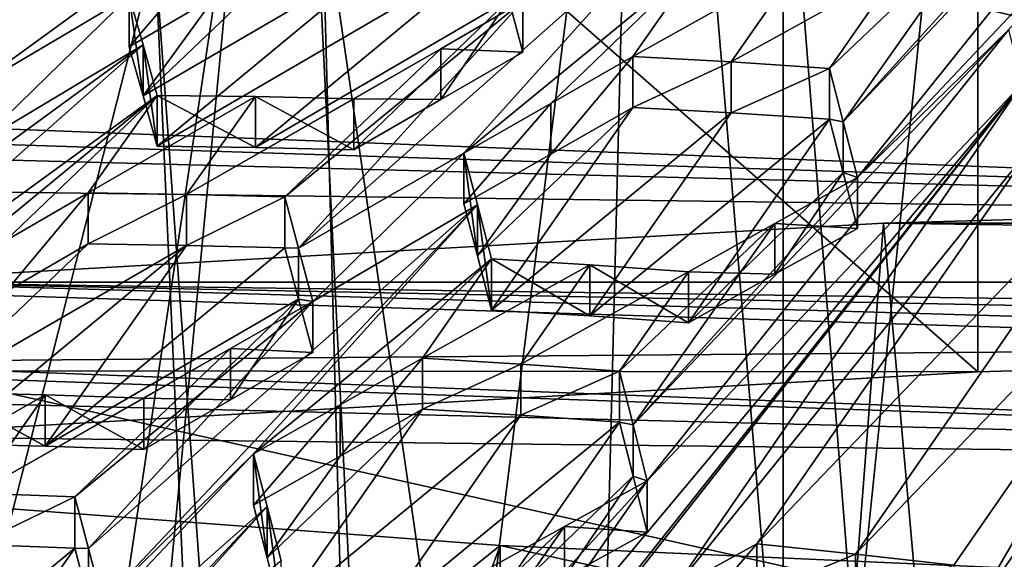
# Model space of a CAD drawing. Header units: metres. Extents: x -24 to 24, y -69 to 184.
# Tile 414 of 656: x -2.984 to -1.783, y 127.375 to 128.034. Entities that reach past the tile are written whole.
import ezdxf

# ---------------------------------------------------------------- set-up
doc = ezdxf.new("R2010")
doc.units = ezdxf.units.M
for name, color, linetype in [('1147', 7, 'CONTINUOUS'), ('1178', 7, 'CONTINUOUS'), ('1215', 7, 'CONTINUOUS'), ('1266', 7, 'CONTINUOUS'), ('1370', 7, 'CONTINUOUS'), ('1380', 7, 'CONTINUOUS'), ('1558', 7, 'CONTINUOUS'), ('1691', 7, 'CONTINUOUS'), ('1866', 7, 'CONTINUOUS'), ('1905', 7, 'CONTINUOUS'), ('1988', 7, 'CONTINUOUS'), ('1996', 7, 'CONTINUOUS'), ('2092', 7, 'CONTINUOUS'), ('2096', 7, 'CONTINUOUS'), ('2115', 7, 'CONTINUOUS'), ('2125', 7, 'CONTINUOUS'), ('2499', 7, 'CONTINUOUS'), ('2555', 7, 'CONTINUOUS'), ('2614', 7, 'CONTINUOUS'), ('2719', 7, 'CONTINUOUS'), ('2752', 7, 'CONTINUOUS'), ('2834', 7, 'CONTINUOUS'), ('2901', 7, 'CONTINUOUS'), ('2912', 7, 'CONTINUOUS'), ('3159', 7, 'CONTINUOUS'), ('3286', 7, 'CONTINUOUS'), ('3485', 7, 'CONTINUOUS'), ('3491', 7, 'CONTINUOUS'), ('367', 7, 'CONTINUOUS'), ('3673', 7, 'CONTINUOUS'), ('3684', 7, 'CONTINUOUS'), ('369', 7, 'CONTINUOUS'), ('3726', 7, 'CONTINUOUS'), ('373', 7, 'CONTINUOUS'), ('3745', 7, 'CONTINUOUS'), ('3804', 7, 'CONTINUOUS'), ('383', 7, 'CONTINUOUS'), ('3943', 7, 'CONTINUOUS'), ('417', 2, 'CONTINUOUS'), ('420', 2, 'CONTINUOUS'), ('424', 3, 'CONTINUOUS'), ('434', 7, 'CONTINUOUS'), ('475', 7, 'CONTINUOUS'), ('554', 2, 'CONTINUOUS'), ('563', 2, 'CONTINUOUS'), ('833', 7, 'CONTINUOUS')]:
    doc.layers.add(name, color=color, linetype=linetype)

msp = doc.modelspace()

# ---------------------------------------------------------------- linework, layer by layer
at = {"layer": '1147'}
for points in [[(-2.425999, 127.807562, 217.873364), (-2.442686, 127.87093, 217.987607), (-2.425999, 127.745354, 217.890033)], [(-2.425999, 127.745354, 217.890033), (-2.442686, 127.87093, 217.987607), (-2.442686, 127.808796, 218.004256)], [(-2.408775, 127.679381, 217.772261), (-2.425999, 127.807562, 217.873364), (-2.425999, 127.745354, 217.890033)], [(-2.408775, 127.741666, 217.755572), (-2.425999, 127.807562, 217.873364), (-2.408775, 127.679381, 217.772261)]]:
    msp.add_3dface(points, dxfattribs=at)
at = {"layer": '1178'}
for points in [[(-1.996536, 127.974261, 218.020729), (-1.979917, 127.909141, 217.907486), (-1.996536, 127.912338, 218.037321)], [(-1.996536, 127.912338, 218.037321), (-1.979917, 127.909141, 217.907486), (-1.979917, 127.847141, 217.924099)], [(-1.979917, 127.909141, 217.907486), (-1.962625, 127.840965, 217.789774), (-1.979917, 127.847141, 217.924099)], [(-1.979917, 127.847141, 217.924099), (-1.962625, 127.840965, 217.789774), (-1.962625, 127.778882, 217.806409)]]:
    msp.add_3dface(points, dxfattribs=at)
at = {"layer": '1215'}
for points in [[(-2.5935, 127.563774, 217.51295), (-2.492965, 127.620792, 217.577537), (-2.593488, 127.501244, 217.529714)], [(-2.593488, 127.501244, 217.529714), (-2.492965, 127.620792, 217.577537), (-2.492965, 127.558343, 217.59427)], [(-2.699084, 127.441122, 217.461939), (-2.5935, 127.563774, 217.51295), (-2.593488, 127.501244, 217.529714)], [(-2.699084, 127.503753, 217.445157), (-2.5935, 127.563774, 217.51295), (-2.699084, 127.441122, 217.461939)]]:
    msp.add_3dface(points, dxfattribs=at)
at = {"layer": '1266'}
for points in [[(-2.408775, 127.741666, 217.755572), (-2.408775, 127.679381, 217.772261), (-2.288823, 127.672219, 217.722742)], [(-2.288823, 127.73449, 217.706057), (-2.408775, 127.741666, 217.755572), (-2.288823, 127.672219, 217.722742)], [(-2.168744, 127.663917, 217.673473), (-2.288823, 127.73449, 217.706057), (-2.288823, 127.672219, 217.722742)], [(-2.168744, 127.726177, 217.656791), (-2.288823, 127.73449, 217.706057), (-2.168744, 127.663917, 217.673473)]]:
    msp.add_3dface(points, dxfattribs=at)
at = {"layer": '1370'}
for points in [[(-2.593488, 127.501244, 217.529714), (-2.492965, 127.558343, 217.59427), (-2.682375, 127.376992, 217.347726)], [(-2.492965, 127.558343, 217.59427), (-2.665173, 127.310565, 217.23025), (-2.682375, 127.376992, 217.347726)], [(-2.665173, 127.310565, 217.23025), (-2.492965, 127.558343, 217.59427), (-2.373008, 127.550924, 217.544817)], [(-2.545208, 127.302687, 217.180917), (-2.665173, 127.310565, 217.23025), (-2.373008, 127.550924, 217.544817)], [(-2.252934, 127.542416, 217.495606), (-2.545208, 127.302687, 217.180917), (-2.373008, 127.550924, 217.544817)], [(-2.425142, 127.293808, 217.131809), (-2.545208, 127.302687, 217.180917), (-2.252934, 127.542416, 217.495606)], [(-2.236276, 127.476751, 217.38221), (-2.425142, 127.293808, 217.131809), (-2.252934, 127.542416, 217.495606)], [(-2.699084, 127.441122, 217.461939), (-2.593488, 127.501244, 217.529714), (-2.682375, 127.376992, 217.347726)], [(-2.319865, 127.352425, 217.199733), (-2.425142, 127.293808, 217.131809), (-2.236276, 127.476751, 217.38221)], [(-2.219022, 127.408383, 217.264848), (-2.319865, 127.352425, 217.199733), (-2.236276, 127.476751, 217.38221)]]:
    msp.add_3dface(points, dxfattribs=at)
at = {"layer": '1380'}
for points in [[(-3.553501, 127.478735, 211.449145), (-2.398177, 127.392229, 211.126297), (-3.553437, 126.464507, 211.720882)], [(-2.398177, 127.392229, 211.126297), (-2.398108, 126.378002, 211.398042), (-3.553437, 126.464507, 211.720882)], [(-2.398177, 127.392229, 211.126297), (-1.212673, 127.339744, 210.930424), (-2.398108, 126.378002, 211.398042)]]:
    msp.add_3dface(points, dxfattribs=at)
at = {"layer": '1558'}
for points in [[(-3.073043, 127.578792, 217.708676), (-3.073043, 127.516171, 217.725456), (-2.953082, 127.513192, 217.674812)], [(-2.953083, 127.57579, 217.658039), (-3.073043, 127.578792, 217.708676), (-2.953082, 127.513192, 217.674812)], [(-2.833012, 127.509214, 217.624388), (-2.953083, 127.57579, 217.658039), (-2.953082, 127.513192, 217.674812)], [(-2.833012, 127.571791, 217.607621), (-2.953083, 127.57579, 217.658039), (-2.833012, 127.509214, 217.624388)]]:
    msp.add_3dface(points, dxfattribs=at)
at = {"layer": '1691'}
for points in [[(-2.492965, 127.558343, 217.59427), (-2.492965, 127.620792, 217.577537), (-2.373008, 127.61336, 217.528087)], [(-2.373008, 127.550924, 217.544817), (-2.492965, 127.558343, 217.59427), (-2.373008, 127.61336, 217.528087)], [(-2.252934, 127.604841, 217.478879), (-2.373008, 127.550924, 217.544817), (-2.373008, 127.61336, 217.528087)], [(-2.252934, 127.542416, 217.495606), (-2.373008, 127.550924, 217.544817), (-2.252934, 127.604841, 217.478879)]]:
    msp.add_3dface(points, dxfattribs=at)
at = {"layer": '1866'}
for points in [[(-2.644437, 128.121609, 218.634476), (-2.52443, 128.121299, 218.583097), (-2.833785, 127.940816, 218.387296)], [(-2.644437, 128.121609, 218.634476), (-2.833785, 127.940816, 218.387296), (-2.74537, 128.062281, 218.570192)], [(-2.833785, 127.940816, 218.387296), (-2.52443, 128.121299, 218.583097), (-2.816645, 127.879227, 218.26901)], [(-2.52443, 128.121299, 218.583097), (-2.404406, 128.119766, 218.532039), (-2.816645, 127.879227, 218.26901)], [(-2.816645, 127.879227, 218.26901), (-2.404406, 128.119766, 218.532039), (-2.696672, 127.877695, 218.217973)], [(-2.696672, 127.877695, 218.217973), (-2.404406, 128.119766, 218.532039), (-2.387697, 128.058213, 218.417136)], [(-2.850557, 128.000406, 218.503212), (-2.74537, 128.062281, 218.570192), (-2.833785, 127.940816, 218.387296)], [(-2.576614, 127.875039, 218.167201), (-2.696672, 127.877695, 218.217973), (-2.387697, 128.058213, 218.417136)], [(-2.470719, 127.93631, 218.234906), (-2.576614, 127.875039, 218.167201), (-2.387697, 128.058213, 218.417136)], [(-2.370495, 127.994199, 218.299013), (-2.470719, 127.93631, 218.234906), (-2.387697, 128.058213, 218.417136)]]:
    msp.add_3dface(points, dxfattribs=at)
at = {"layer": '1905'}
for points in [[(-0.646236, 127.821363, 234.171401), (1.930974, 127.785197, 234.036427), (-1.930974, 127.785197, 234.036427)], [(-1.930974, 127.785197, 234.036427), (3.192927, 127.713301, 233.768111), (-3.192928, 127.713301, 233.76811)], [(1.930974, 127.785197, 234.036427), (3.192927, 127.713301, 233.768111), (-1.930974, 127.785197, 234.036427)], [(-4.417493, 127.606514, 233.369574), (-3.192928, 127.713301, 233.76811), (-0.607618, 127.637873, 233.486607)], [(-0.607618, 127.637873, 233.486607), (-3.192928, 127.713301, 233.76811), (0.60762, 127.637873, 233.486607)], [(-3.192928, 127.713301, 233.76811), (4.417489, 127.606514, 233.369576), (0.60762, 127.637873, 233.486607)], [(3.192927, 127.713301, 233.768111), (4.417489, 127.606514, 233.369576), (-3.192928, 127.713301, 233.76811)], [(-1.815882, 127.603866, 233.359691), (-4.417493, 127.606514, 233.369574), (-0.607618, 127.637873, 233.486607)], [(-3.003076, 127.536232, 233.107277), (-4.417493, 127.606514, 233.369574), (-1.815882, 127.603866, 233.359691)]]:
    msp.add_3dface(points, dxfattribs=at)
at = {"layer": '1988'}
for points in [[(-2.917202, 127.388808, 217.446228), (-3.209481, 127.147187, 217.132047), (-3.03727, 127.39315, 217.496553)], [(-3.08941, 127.142185, 217.081898), (-3.209481, 127.147187, 217.132047), (-2.917202, 127.388808, 217.446228)], [(-2.900466, 127.325411, 217.331605), (-3.08941, 127.142185, 217.081898), (-2.917202, 127.388808, 217.446228)]]:
    msp.add_3dface(points, dxfattribs=at)
at = {"layer": '1996'}
for points in [[(-1.962625, 127.778882, 217.806409), (-1.962625, 127.840965, 217.789774), (-2.063102, 127.785115, 217.72492)], [(-2.063102, 127.785115, 217.72492), (-2.168744, 127.726177, 217.656791), (-2.063102, 127.722946, 217.741578)], [(-1.962625, 127.778882, 217.806409), (-2.063102, 127.785115, 217.72492), (-2.063102, 127.722946, 217.741578)], [(-2.168744, 127.726177, 217.656791), (-2.168744, 127.663917, 217.673473), (-2.063102, 127.722946, 217.741578)]]:
    msp.add_3dface(points, dxfattribs=at)
at = {"layer": '2092'}
for points in [[(-2.408775, 127.679381, 217.772261), (-2.425999, 127.745354, 217.890033), (-2.236567, 127.926704, 218.136403)], [(-2.236567, 127.926704, 218.136403), (-2.425999, 127.745354, 217.890033), (-2.336641, 127.869528, 218.072225)], [(-2.116624, 127.92015, 218.086725), (-2.408775, 127.679381, 217.772261), (-2.236567, 127.926704, 218.136403)], [(-2.288823, 127.672219, 217.722742), (-2.408775, 127.679381, 217.772261), (-2.116624, 127.92015, 218.086725)], [(-1.996536, 127.912338, 218.037321), (-2.288823, 127.672219, 217.722742), (-2.116624, 127.92015, 218.086725)], [(-1.996536, 127.912338, 218.037321), (-2.168744, 127.663917, 217.673473), (-2.288823, 127.672219, 217.722742)], [(-1.996536, 127.912338, 218.037321), (-1.979917, 127.847141, 217.924099), (-2.168744, 127.663917, 217.673473)], [(-2.425999, 127.745354, 217.890033), (-2.442686, 127.808796, 218.004256), (-2.336641, 127.869528, 218.072225)], [(-2.168744, 127.663917, 217.673473), (-1.979917, 127.847141, 217.924099), (-2.063102, 127.722946, 217.741578)], [(-1.979917, 127.847141, 217.924099), (-1.962625, 127.778882, 217.806409), (-2.063102, 127.722946, 217.741578)]]:
    msp.add_3dface(points, dxfattribs=at)
at = {"layer": '2096'}
for points in [[(-2.252934, 127.542416, 217.495606), (-2.252934, 127.604841, 217.478879), (-2.236276, 127.539254, 217.365462)], [(-2.236276, 127.476751, 217.38221), (-2.252934, 127.542416, 217.495606), (-2.236276, 127.539254, 217.365462)], [(-2.219022, 127.470969, 217.248079), (-2.236276, 127.476751, 217.38221), (-2.236276, 127.539254, 217.365462)], [(-2.219022, 127.408383, 217.264848), (-2.236276, 127.476751, 217.38221), (-2.219022, 127.470969, 217.248079)]]:
    msp.add_3dface(points, dxfattribs=at)
at = {"layer": '2115'}
for points in [[(-2.850557, 128.000406, 218.503212), (-2.833785, 127.940816, 218.387296), (-2.850557, 128.062411, 218.486598)], [(-2.850557, 128.062411, 218.486598), (-2.833785, 127.940816, 218.387296), (-2.833785, 128.002884, 218.370664)], [(-2.833785, 128.002884, 218.370664), (-2.816645, 127.879227, 218.26901), (-2.816645, 127.941363, 218.252361)], [(-2.833785, 127.940816, 218.387296), (-2.816645, 127.879227, 218.26901), (-2.833785, 128.002884, 218.370664)]]:
    msp.add_3dface(points, dxfattribs=at)
at = {"layer": '2125'}
for points in [[(-2.236567, 127.988654, 218.119803), (-2.336641, 127.869528, 218.072225), (-2.336646, 127.931564, 218.055598)], [(-2.236567, 127.926704, 218.136403), (-2.336641, 127.869528, 218.072225), (-2.236567, 127.988654, 218.119803)], [(-2.442686, 127.808796, 218.004256), (-2.442686, 127.87093, 217.987607), (-2.336646, 127.931564, 218.055598)], [(-2.336641, 127.869528, 218.072225), (-2.442686, 127.808796, 218.004256), (-2.336646, 127.931564, 218.055598)]]:
    msp.add_3dface(points, dxfattribs=at)
at = {"layer": '2499'}
for points in [[(-2.816645, 127.879227, 218.26901), (-2.696672, 127.877695, 218.217973), (-2.816645, 127.941363, 218.252361)], [(-2.816645, 127.941363, 218.252361), (-2.696672, 127.877695, 218.217973), (-2.696672, 127.939803, 218.201332)], [(-2.696672, 127.939803, 218.201332), (-2.576614, 127.875039, 218.167201), (-2.576614, 127.937123, 218.150566)], [(-2.696672, 127.877695, 218.217973), (-2.576614, 127.875039, 218.167201), (-2.696672, 127.939803, 218.201332)]]:
    msp.add_3dface(points, dxfattribs=at)
at = {"layer": '2555'}
for points in [[(-2.219022, 127.408383, 217.264848), (-2.219022, 127.470969, 217.248079), (-2.319866, 127.415097, 217.18294)], [(-2.425142, 127.356571, 217.114991), (-2.319865, 127.352425, 217.199733), (-2.319866, 127.415097, 217.18294)], [(-2.319865, 127.352425, 217.199733), (-2.219022, 127.408383, 217.264848), (-2.319866, 127.415097, 217.18294)]]:
    msp.add_3dface(points, dxfattribs=at)
at = {"layer": '2614'}
for points in [[(-2.085095, 127.39396, 217.088018), (-1.965079, 127.38161, 217.039862), (-2.085095, 127.331297, 217.104809)], [(-2.085095, 127.331297, 217.104809), (-1.965079, 127.38161, 217.039862), (-1.965079, 127.318948, 217.056652)], [(-1.965079, 127.38161, 217.039862), (-1.845064, 127.368227, 216.991982), (-1.965079, 127.318948, 217.056652)]]:
    msp.add_3dface(points, dxfattribs=at)
at = {"layer": '2719'}
for points in [[(-3.001677, 127.701384, 218.026132), (-2.900835, 127.822556, 218.073772), (-2.900835, 127.760262, 218.090463)], [(-3.00165, 127.763787, 218.009432), (-2.900835, 127.822556, 218.073772), (-3.001677, 127.701384, 218.026132)]]:
    msp.add_3dface(points, dxfattribs=at)
at = {"layer": '2752'}
for points in [[(-2.900466, 127.388222, 217.314774), (-2.917202, 127.388808, 217.446228), (-2.917202, 127.451546, 217.429417)], [(-2.900466, 127.325411, 217.331605), (-2.917202, 127.388808, 217.446228), (-2.900466, 127.388222, 217.314774)], [(-2.88329, 127.322815, 217.197239), (-2.900466, 127.325411, 217.331605), (-2.900466, 127.388222, 217.314774)]]:
    msp.add_3dface(points, dxfattribs=at)
at = {"layer": '2834'}
for points in [[(-2.626893, 127.627599, 217.756407), (-2.626893, 127.68999, 217.73969), (-2.727289, 127.632473, 217.675347)], [(-2.727289, 127.632473, 217.675347), (-2.833012, 127.571791, 217.607621), (-2.72729, 127.569991, 217.692089)], [(-2.626893, 127.627599, 217.756407), (-2.727289, 127.632473, 217.675347), (-2.72729, 127.569991, 217.692089)], [(-2.833012, 127.571791, 217.607621), (-2.833012, 127.509214, 217.624388), (-2.72729, 127.569991, 217.692089)]]:
    msp.add_3dface(points, dxfattribs=at)
at = {"layer": '2901'}
for points in [[(-2.900835, 127.760262, 218.090463), (-3.090183, 127.578958, 217.843417), (-3.001677, 127.701384, 218.026132)], [(-3.090183, 127.578958, 217.843417), (-2.900835, 127.760262, 218.090463), (-2.780863, 127.758212, 218.039566)], [(-3.073043, 127.516171, 217.725456), (-3.090183, 127.578958, 217.843417), (-2.780863, 127.758212, 218.039566)], [(-2.953082, 127.513192, 217.674812), (-3.073043, 127.516171, 217.725456), (-2.780863, 127.758212, 218.039566)], [(-2.660804, 127.755082, 217.98892), (-2.953082, 127.513192, 217.674812), (-2.780863, 127.758212, 218.039566)], [(-2.660804, 127.755082, 217.98892), (-2.644082, 127.692473, 217.8742), (-2.953082, 127.513192, 217.674812)], [(-2.644082, 127.692473, 217.8742), (-2.833012, 127.509214, 217.624388), (-2.953082, 127.513192, 217.674812)], [(-2.833012, 127.509214, 217.624388), (-2.644082, 127.692473, 217.8742), (-2.72729, 127.569991, 217.692089)], [(-2.644082, 127.692473, 217.8742), (-2.626893, 127.627599, 217.756407), (-2.72729, 127.569991, 217.692089)]]:
    msp.add_3dface(points, dxfattribs=at)
at = {"layer": '2912'}
for points in [[(-2.470754, 127.998278, 218.218274), (-2.370495, 127.994199, 218.299013), (-2.370495, 128.056095, 218.282427)], [(-2.576614, 127.937123, 218.150566), (-2.470719, 127.93631, 218.234906), (-2.470754, 127.998278, 218.218274)], [(-2.470719, 127.93631, 218.234906), (-2.370495, 127.994199, 218.299013), (-2.470754, 127.998278, 218.218274)], [(-2.576614, 127.875039, 218.167201), (-2.470719, 127.93631, 218.234906), (-2.576614, 127.937123, 218.150566)]]:
    msp.add_3dface(points, dxfattribs=at)
at = {"layer": '3159'}
for points in [[(-1.52202, 128.391229, 218.579566), (-1.979917, 127.909141, 217.907486), (-1.706227, 128.210783, 218.331517)], [(-1.52202, 128.391229, 218.579566), (-1.962625, 127.840965, 217.789774), (-1.979917, 127.909141, 217.907486)], [(-1.52202, 128.391229, 218.579566), (-1.505512, 128.325803, 218.467277), (-1.962625, 127.840965, 217.789774)], [(-3.068674, 128.001784, 218.473114), (-3.188541, 127.999326, 218.525175), (-2.577378, 128.361008, 218.915469)], [(-3.188541, 127.999326, 218.525175), (-2.778365, 128.24019, 218.783397), (-2.577378, 128.361008, 218.915469)], [(-3.068674, 128.001784, 218.473114), (-2.577378, 128.361008, 218.915469), (-2.560247, 128.301191, 218.796781)], [(-1.505512, 128.325803, 218.467277), (-1.778418, 128.021267, 218.037862), (-1.962625, 127.840965, 217.789774)], [(-3.051873, 127.943146, 218.356702), (-3.068674, 128.001784, 218.473114), (-2.560247, 128.301191, 218.796781)], [(-2.850557, 128.062411, 218.486598), (-3.051873, 127.943146, 218.356702), (-2.560247, 128.301191, 218.796781)], [(-2.879723, 128.180352, 218.718913), (-2.778365, 128.24019, 218.783397), (-3.188541, 127.999326, 218.525175)], [(-1.979917, 127.909141, 217.907486), (-1.806198, 128.154977, 218.267053), (-1.706227, 128.210783, 218.331517)], [(-2.984484, 128.118479, 218.652269), (-2.879723, 128.180352, 218.718913), (-3.188541, 127.999326, 218.525175)], [(-2.169625, 128.1745, 218.416065), (-2.644082, 127.754789, 217.857501), (-2.370495, 128.056095, 218.282427)], [(-2.644082, 127.754789, 217.857501), (-2.169625, 128.1745, 218.416065), (-2.442686, 127.87093, 217.987607)], [(-2.169625, 128.1745, 218.416065), (-2.152377, 128.109254, 218.297912), (-2.442686, 127.87093, 217.987607)], [(-1.979917, 127.909141, 217.907486), (-1.996536, 127.974261, 218.020729), (-1.806198, 128.154977, 218.267053)], [(-1.996536, 127.974261, 218.020729), (-1.912346, 128.095484, 218.198671), (-1.806198, 128.154977, 218.267053)], [(-2.442686, 127.87093, 217.987607), (-2.152377, 128.109254, 218.297912), (-2.336646, 127.931564, 218.055598)], [(-2.152377, 128.109254, 218.297912), (-2.236567, 127.988654, 218.119803), (-2.336646, 127.931564, 218.055598)], [(-2.152377, 128.109254, 218.297912), (-2.032442, 128.103029, 218.248149), (-2.236567, 127.988654, 218.119803)], [(-2.236567, 127.988654, 218.119803), (-2.032442, 128.103029, 218.248149), (-2.116624, 127.982084, 218.070129)], [(-2.032442, 128.103029, 218.248149), (-1.912346, 128.095484, 218.198671), (-2.116624, 127.982084, 218.070129)], [(-1.912346, 128.095484, 218.198671), (-1.996536, 127.974261, 218.020729), (-2.116624, 127.982084, 218.070129)], [(-3.034763, 127.882738, 218.238341), (-3.051873, 127.943146, 218.356702), (-2.850557, 128.062411, 218.486598)], [(-3.034763, 127.882738, 218.238341), (-2.850557, 128.062411, 218.486598), (-2.833785, 128.002884, 218.370664)], [(-2.660804, 127.817327, 217.972241), (-2.470754, 127.998278, 218.218274), (-2.370495, 128.056095, 218.282427)], [(-2.644082, 127.754789, 217.857501), (-2.660804, 127.817327, 217.972241), (-2.370495, 128.056095, 218.282427)], [(-1.778418, 128.021267, 218.037862), (-2.219022, 127.470969, 217.248079), (-2.236276, 127.539254, 217.365462)], [(-1.962625, 127.840965, 217.789774), (-1.778418, 128.021267, 218.037862), (-2.236276, 127.539254, 217.365462)], [(-2.219022, 127.470969, 217.248079), (-1.778418, 128.021267, 218.037862), (-1.761843, 127.955334, 217.925185)], [(-3.325072, 127.643832, 217.928192), (-2.833785, 128.002884, 218.370664), (-3.308275, 127.583792, 217.812194)], [(-3.034763, 127.882738, 218.238341), (-2.833785, 128.002884, 218.370664), (-3.325072, 127.643832, 217.928192)], [(-2.833785, 128.002884, 218.370664), (-2.816645, 127.941363, 218.252361), (-3.308275, 127.583792, 217.812194)], [(-2.576614, 127.937123, 218.150566), (-2.470754, 127.998278, 218.218274), (-2.780864, 127.82048, 218.022881)], [(-2.470754, 127.998278, 218.218274), (-2.660804, 127.817327, 217.972241), (-2.780864, 127.82048, 218.022881)], [(-2.139742, 126.667194, 215.927882), (-1.298356, 127.969801, 217.84579), (-1.883344, 127.037384, 216.469525)], [(-2.139742, 126.667194, 215.927882), (-1.811152, 127.229484, 216.762487), (-1.298356, 127.969801, 217.84579)], [(-1.298356, 127.969801, 217.84579), (-1.626946, 127.407495, 217.011189), (-1.883344, 127.037384, 216.469525)], [(-1.811152, 127.229484, 216.762487), (-1.399132, 127.916431, 217.780035), (-1.298356, 127.969801, 217.84579)], [(-2.731818, 126.730668, 216.164771), (-2.47542, 127.100858, 216.706414), (-1.761843, 127.955334, 217.925185)], [(-2.291214, 127.28095, 216.954559), (-2.731818, 126.730668, 216.164771), (-1.761843, 127.955334, 217.925185)], [(-2.47542, 127.100858, 216.706414), (-2.219022, 127.470969, 217.248079), (-1.761843, 127.955334, 217.925185)], [(-2.291214, 127.28095, 216.954559), (-1.761843, 127.955334, 217.925185), (-2.186562, 127.338439, 217.022291)], [(-1.761843, 127.955334, 217.925185), (-1.744507, 127.885992, 217.807438), (-2.186562, 127.338439, 217.022291)], [(-2.816645, 127.941363, 218.252361), (-3.106954, 127.702338, 217.942244), (-3.308275, 127.583792, 217.812194)], [(-3.106954, 127.702338, 217.942244), (-2.816645, 127.941363, 218.252361), (-3.00165, 127.763787, 218.009432)], [(-2.816645, 127.941363, 218.252361), (-2.900835, 127.822556, 218.073772), (-3.00165, 127.763787, 218.009432)], [(-2.816645, 127.941363, 218.252361), (-2.696672, 127.939803, 218.201332), (-2.900835, 127.822556, 218.073772)], [(-2.900835, 127.822556, 218.073772), (-2.696672, 127.939803, 218.201332), (-2.780864, 127.82048, 218.022881)], [(-2.696672, 127.939803, 218.201332), (-2.576614, 127.937123, 218.150566), (-2.780864, 127.82048, 218.022881)], [(-1.828355, 127.299978, 216.878878), (-1.504476, 127.860259, 217.711401), (-1.399132, 127.916431, 217.780035)], [(-1.811152, 127.229484, 216.762487), (-1.828355, 127.299978, 216.878878), (-1.399132, 127.916431, 217.780035)], [(-1.744507, 127.885992, 217.807438), (-2.085095, 127.39396, 217.088018), (-2.186562, 127.338439, 217.022291)], [(-1.624491, 127.873749, 217.759252), (-2.085095, 127.39396, 217.088018), (-1.744507, 127.885992, 217.807438)], [(-2.626893, 127.68999, 217.73969), (-2.644082, 127.754789, 217.857501), (-2.442686, 127.87093, 217.987607)], [(-2.626893, 127.68999, 217.73969), (-2.442686, 127.87093, 217.987607), (-2.425999, 127.807562, 217.873364)], [(-1.965079, 127.38161, 217.039862), (-2.085095, 127.39396, 217.088018), (-1.624491, 127.873749, 217.759252)], [(-1.504476, 127.860259, 217.711401), (-1.965079, 127.38161, 217.039862), (-1.624491, 127.873749, 217.759252)], [(-1.845064, 127.368227, 216.991982), (-1.965079, 127.38161, 217.039862), (-1.504476, 127.860259, 217.711401)], [(-1.828355, 127.299978, 216.878878), (-1.845064, 127.368227, 216.991982), (-1.504476, 127.860259, 217.711401)], [(-2.063102, 127.785115, 217.72492), (-1.962625, 127.840965, 217.789774), (-2.236276, 127.539254, 217.365462)], [(-2.425999, 127.807562, 217.873364), (-2.88329, 127.322815, 217.197239), (-2.900466, 127.388222, 217.314774)], [(-2.626893, 127.68999, 217.73969), (-2.425999, 127.807562, 217.873364), (-2.900466, 127.388222, 217.314774)], [(-2.425999, 127.807562, 217.873364), (-2.699084, 127.503753, 217.445157), (-2.88329, 127.322815, 217.197239)], [(-2.425999, 127.807562, 217.873364), (-2.408775, 127.741666, 217.755572), (-2.699084, 127.503753, 217.445157)], [(-2.252934, 127.604841, 217.478879), (-2.063102, 127.785115, 217.72492), (-2.236276, 127.539254, 217.365462)], [(-2.252934, 127.604841, 217.478879), (-2.168744, 127.726177, 217.656791), (-2.063102, 127.785115, 217.72492)], [(-2.408775, 127.741666, 217.755572), (-2.5935, 127.563774, 217.51295), (-2.699084, 127.503753, 217.445157)], [(-2.408775, 127.741666, 217.755572), (-2.492965, 127.620792, 217.577537), (-2.5935, 127.563774, 217.51295)], [(-2.492965, 127.620792, 217.577537), (-2.408775, 127.741666, 217.755572), (-2.288823, 127.73449, 217.706057)], [(-2.492965, 127.620792, 217.577537), (-2.288823, 127.73449, 217.706057), (-2.373008, 127.61336, 217.528087)], [(-2.288823, 127.73449, 217.706057), (-2.168744, 127.726177, 217.656791), (-2.373008, 127.61336, 217.528087)], [(-2.168744, 127.726177, 217.656791), (-2.252934, 127.604841, 217.478879), (-2.373008, 127.61336, 217.528087)], [(-2.626893, 127.68999, 217.73969), (-2.917202, 127.451546, 217.429417), (-2.727289, 127.632473, 217.675347)], [(-2.626893, 127.68999, 217.73969), (-2.900466, 127.388222, 217.314774), (-2.917202, 127.451546, 217.429417)], [(-2.727289, 127.632473, 217.675347), (-2.917202, 127.451546, 217.429417), (-3.037271, 127.455909, 217.479736)], [(-2.833012, 127.571791, 217.607621), (-2.727289, 127.632473, 217.675347), (-3.037271, 127.455909, 217.479736)], [(-3.073043, 127.578792, 217.708676), (-2.953083, 127.57579, 217.658039), (-3.157233, 127.45931, 217.530268)], [(-3.157233, 127.45931, 217.530268), (-2.953083, 127.57579, 217.658039), (-3.037271, 127.455909, 217.479736)], [(-2.953083, 127.57579, 217.658039), (-2.833012, 127.571791, 217.607621), (-3.037271, 127.455909, 217.479736)], [(-3.156849, 127.020775, 216.772285), (-2.699084, 127.503753, 217.445157), (-2.682375, 127.439698, 217.330924)], [(-2.699084, 127.503753, 217.445157), (-3.156849, 127.020775, 216.772285), (-2.88329, 127.322815, 217.197239)], [(-2.219022, 127.470969, 217.248079), (-2.47542, 127.100858, 216.706414), (-2.492644, 127.169217, 216.823537)], [(-2.319866, 127.415097, 217.18294), (-2.219022, 127.470969, 217.248079), (-2.492644, 127.169217, 216.823537)], [(-3.139688, 126.954918, 216.654981), (-3.156849, 127.020775, 216.772285), (-2.682375, 127.439698, 217.330924)], [(-2.955482, 127.135811, 216.902911), (-3.139688, 126.954918, 216.654981), (-2.682375, 127.439698, 217.330924)], [(-2.665173, 127.373349, 217.213427), (-2.955482, 127.135811, 216.902911), (-2.682375, 127.439698, 217.330924)], [(-2.509332, 127.235161, 216.9371), (-2.319866, 127.415097, 217.18294), (-2.492644, 127.169217, 216.823537)], [(-2.425142, 127.356571, 217.114991), (-2.319866, 127.415097, 217.18294), (-2.509332, 127.235161, 216.9371)], [(-1.883344, 127.037384, 216.469525), (-1.626946, 127.407495, 217.011189), (-1.778642, 127.092682, 216.537882)]]:
    msp.add_3dface(points, dxfattribs=at)
at = {"layer": '3286'}
for points in [[(-2.850557, 128.000406, 218.503212), (-2.850557, 128.062411, 218.486598), (-2.745339, 128.124206, 218.553624)], [(-2.74537, 128.062281, 218.570192), (-2.850557, 128.000406, 218.503212), (-2.745339, 128.124206, 218.553624)]]:
    msp.add_3dface(points, dxfattribs=at)
at = {"layer": '3485'}
for points in [[(-0.646236, 127.821363, 234.171401), (-1.930974, 127.785197, 234.036427), (-1.26367, 120.259009, 236.146401)], [(-1.930974, 127.785197, 234.036427), (-3.192928, 127.713301, 233.76811), (-2.513306, 120.207105, 235.952691)], [(-1.930974, 127.785197, 234.036427), (-2.513306, 120.207105, 235.952691), (-1.26367, 120.259009, 236.146401)], [(-3.192928, 127.713301, 233.76811), (-3.734775, 120.121235, 235.632219), (-2.513306, 120.207105, 235.952691)]]:
    msp.add_3dface(points, dxfattribs=at)
at = {"layer": '3491'}
for points in [[(-2.699084, 127.503753, 217.445157), (-2.682375, 127.376992, 217.347726), (-2.682375, 127.439698, 217.330924)], [(-2.699084, 127.503753, 217.445157), (-2.699084, 127.441122, 217.461939), (-2.682375, 127.376992, 217.347726)], [(-2.665173, 127.310565, 217.23025), (-2.665173, 127.373349, 217.213427), (-2.682375, 127.439698, 217.330924)], [(-2.682375, 127.376992, 217.347726), (-2.665173, 127.310565, 217.23025), (-2.682375, 127.439698, 217.330924)]]:
    msp.add_3dface(points, dxfattribs=at)
at = {"layer": '367'}
for points in [[(-3.255157, 145.2, -24.030532), (-1.087972, 145.2, -24.225582), (-3.074112, 53.763191, -24.054362)], [(-3.074112, 53.763191, -24.054362), (-1.087972, 145.2, -24.225582), (-2.835465, 54.138789, -24.083659)], [(-2.835465, 54.138789, -24.083659), (-1.087972, 145.2, -24.225582), (-2.752013, 54.246391, -24.093338)], [(-2.752013, 54.246391, -24.093338), (-1.087972, 145.2, -24.225582), (-2.546691, 54.475214, -24.115905)], [(-2.546691, 54.475214, -24.115905), (-1.087972, 145.2, -24.225582), (-2.211462, 54.76808, -24.148953)], [(-2.211462, 54.76808, -24.148953), (-1.087972, 145.2, -24.225582), (-1.952702, 54.943909, -24.171253)], [(-1.952702, 54.943909, -24.171253), (-1.087972, 145.2, -24.225582), (-1.83201, 55.013919, -24.1807)], [(-1.83201, 55.013919, -24.1807), (-1.087972, 145.2, -24.225582), (-1.409199, 55.209213, -24.20902)]]:
    msp.add_3dface(points, dxfattribs=at)
at = {"layer": '3673'}
for points in [[(-2.900835, 127.760262, 218.090463), (-2.900835, 127.822556, 218.073772), (-2.780864, 127.82048, 218.022881)], [(-2.780863, 127.758212, 218.039566), (-2.900835, 127.760262, 218.090463), (-2.780864, 127.82048, 218.022881)], [(-2.660804, 127.817327, 217.972241), (-2.780863, 127.758212, 218.039566), (-2.780864, 127.82048, 218.022881)], [(-2.660804, 127.817327, 217.972241), (-2.660804, 127.755082, 217.98892), (-2.780863, 127.758212, 218.039566)]]:
    msp.add_3dface(points, dxfattribs=at)
at = {"layer": '3684'}
for points in [[(-2.917202, 127.451546, 217.429417), (-3.03727, 127.39315, 217.496553), (-3.037271, 127.455909, 217.479736)], [(-2.917202, 127.388808, 217.446228), (-3.03727, 127.39315, 217.496553), (-2.917202, 127.451546, 217.429417)]]:
    msp.add_3dface(points, dxfattribs=at)
at = {"layer": '369'}
for points in [[(-1.087972, 145.2, 24.225582), (-3.255157, 145.2, 24.030532), (-2.998952, 125.286926, 24.063848)], [(-1.005745, 125.285363, 24.229135), (-1.087972, 145.2, 24.225582), (-2.998952, 125.286926, 24.063848)]]:
    msp.add_3dface(points, dxfattribs=at)
at = {"layer": '3726'}
for points in [[(-2.236567, 127.926704, 218.136403), (-2.236567, 127.988654, 218.119803), (-2.116624, 127.982084, 218.070129)], [(-2.116624, 127.92015, 218.086725), (-2.236567, 127.926704, 218.136403), (-2.116624, 127.982084, 218.070129)], [(-1.996536, 127.974261, 218.020729), (-2.116624, 127.92015, 218.086725), (-2.116624, 127.982084, 218.070129)], [(-1.996536, 127.974261, 218.020729), (-1.996536, 127.912338, 218.037321), (-2.116624, 127.92015, 218.086725)]]:
    msp.add_3dface(points, dxfattribs=at)
at = {"layer": '373'}
for points in [[(0, 146.423799, 240.142002), (-6.403596, 117.199254, 32.493216), (-6.468189, 146.382367, 240.147825)], [(-5.725305, 117.232454, 32.670329), (-6.403596, 117.199254, 32.493216), (0, 146.423799, 240.142002)], [(-5.042963, 117.261956, 32.827448), (-5.725305, 117.232454, 32.670329), (0, 146.423799, 240.142002)], [(-4.357656, 117.287707, 32.964383), (-5.042963, 117.261956, 32.827448), (0, 146.423799, 240.142002)], [(-3.670487, 117.309667, 33.080997), (-4.357656, 117.287707, 32.964383), (0, 146.423799, 240.142002)], [(-2.982479, 117.327814, 33.177225), (-3.670487, 117.309667, 33.080997), (0, 146.423799, 240.142002)], [(-2.138549, 117.344931, 33.267965), (-2.982479, 117.327814, 33.177225), (0, 146.423799, 240.142002)], [(-1.284928, 117.356471, 33.329079), (-2.138549, 117.344931, 33.267965), (0, 146.423799, 240.142002)]]:
    msp.add_3dface(points, dxfattribs=at)
at = {"layer": '3745'}
for points in [[(-0.607618, 127.637873, 233.486607), (-0.607628, 128.748688, 233.188967), (-1.815888, 128.71468, 233.062049)], [(-1.815882, 127.603866, 233.359691), (-1.815888, 128.71468, 233.062049), (-3.00307, 128.647047, 232.809637)], [(-1.815882, 127.603866, 233.359691), (-0.607618, 127.637873, 233.486607), (-1.815888, 128.71468, 233.062049)], [(-3.003076, 127.536232, 233.107277), (-1.815882, 127.603866, 233.359691), (-3.00307, 128.647047, 232.809637)]]:
    msp.add_3dface(points, dxfattribs=at)
at = {"layer": '3804'}
for points in [[(-2.186562, 127.338439, 217.022291), (-2.085095, 127.39396, 217.088018), (-2.186074, 127.275958, 217.039419)], [(-2.085095, 127.39396, 217.088018), (-2.085095, 127.331297, 217.104809), (-2.186074, 127.275958, 217.039419)]]:
    msp.add_3dface(points, dxfattribs=at)
at = {"layer": '383'}
for points in [[(-3.57438, 128.481626, 241.6997), (-3.619219, 127.716433, 241.135826), (0.003838, 127.601559, 241.155137)], [(0.00379, 128.368006, 241.718071), (-3.57438, 128.481626, 241.6997), (0.003838, 127.601559, 241.155137)], [(-3.619219, 127.716433, 241.135826), (-3.658542, 127.023411, 240.484935), (0.003879, 126.907325, 240.505234)], [(0.003838, 127.601559, 241.155137), (-3.619219, 127.716433, 241.135826), (0.003879, 126.907325, 240.505234)]]:
    msp.add_3dface(points, dxfattribs=at)
at = {"layer": '3943'}
msp.add_3dface([(-2.370495, 127.994199, 218.299013), (-2.387697, 128.058213, 218.417136), (-2.370495, 128.056095, 218.282427)], dxfattribs=at)
at = {"layer": '417'}
for points in [[(-1.324554, 128.903056, 234.151446), (-2.516882, 124.494291, 235.136559), (-2.633448, 128.847515, 233.944166)], [(-1.263956, 124.506193, 235.336248), (-2.516882, 124.494291, 235.136559), (-1.324554, 128.903056, 234.151446)], [(-2.633448, 128.847515, 233.944166), (-3.746728, 124.473864, 234.804846), (-3.911424, 128.755679, 233.601428)], [(-2.516882, 124.494291, 235.136559), (-3.746728, 124.473864, 234.804846), (-2.633448, 128.847515, 233.944166)]]:
    msp.add_3dface(points, dxfattribs=at)
at = {"layer": '420'}
for points in [[(-3.671965, 127.277164, 210.696871), (-2.472211, 127.190949, 210.37511), (-3.553501, 127.478735, 211.449145)], [(-3.553501, 127.478735, 211.449145), (-2.472211, 127.190949, 210.37511), (-2.398177, 127.392229, 211.126297)], [(-2.472211, 127.190949, 210.37511), (-1.243453, 127.138809, 210.180522), (-2.398177, 127.392229, 211.126297)], [(-2.398177, 127.392229, 211.126297), (-1.243453, 127.138809, 210.180522), (-1.212673, 127.339744, 210.930424)]]:
    msp.add_3dface(points, dxfattribs=at)
at = {"layer": '424'}
for points in [[(-2.913987, 130.240991, 214.030618), (-3.679708, 130.338177, 214.393319), (-3.144561, 126.113864, 215.241891)], [(-2.727698, 126.067937, 215.07049), (-2.913987, 130.240991, 214.030618), (-3.144561, 126.113864, 215.241891)], [(-2.301028, 126.028621, 214.923763), (-2.913987, 130.240991, 214.030618), (-2.727698, 126.067937, 215.07049)], [(-2.196687, 130.173614, 213.779161), (-2.913987, 130.240991, 214.030618), (-2.301028, 126.028621, 214.923763)], [(-1.865645, 125.996021, 214.802098), (-2.196687, 130.173614, 213.779161), (-2.301028, 126.028621, 214.923763)], [(-1.45371, 130.125299, 213.598848), (-2.196687, 130.173614, 213.779161), (-1.865645, 125.996021, 214.802098)], [(-1.423804, 125.970305, 214.706124), (-1.45371, 130.125299, 213.598848), (-1.865645, 125.996021, 214.802098)]]:
    msp.add_3dface(points, dxfattribs=at)
at = {"layer": '434'}
for points in [[(-3.305357, 142.081073, 235.75762), (-0.937373, 113.718993, 33.859857), (0, 142.110666, 235.869139)], [(-3.901686, 113.657335, 33.551181), (-2.912464, 113.686399, 33.696871), (-3.305357, 142.081073, 235.75762)], [(-2.912464, 113.686399, 33.696871), (-1.912352, 113.707124, 33.800595), (-3.305357, 142.081073, 235.75762)], [(-1.912352, 113.707124, 33.800595), (-0.937373, 113.718993, 33.859857), (-3.305357, 142.081073, 235.75762)]]:
    msp.add_3dface(points, dxfattribs=at)
at = {"layer": '475'}
for points in [[(-11.480577, 128.227835, 207.724388), (0, 127.784728, 207.943648), (-11.48076, 128.155083, 207.686674)], [(0, 128.062988, 208.080037), (0, 127.784728, 207.943648), (-11.480577, 128.227835, 207.724388)], [(-11.48076, 128.155083, 207.686674), (0, 127.784728, 207.943648), (-11.480821, 128.082698, 207.652799)], [(-11.480821, 128.082698, 207.652799), (0, 127.784728, 207.943648), (-11.480591, 127.932226, 207.593195)], [(-11.480591, 127.932226, 207.593195), (0, 127.488684, 207.851892), (-11.480453, 127.892429, 207.579737)], [(0, 127.784728, 207.943648), (0, 127.488684, 207.851892), (-11.480591, 127.932226, 207.593195)], [(-11.480453, 127.892429, 207.579737), (0, 127.488684, 207.851892), (-11.479883, 127.777404, 207.545969)], [(-11.479883, 127.777404, 207.545969), (0, 127.488684, 207.851892), (-11.47871, 127.619297, 207.511439)], [(-11.47871, 127.619297, 207.511439), (0, 127.18221, 207.807006), (-11.469073, 127.491621, 207.493411)], [(0, 127.488684, 207.851892), (0, 127.18221, 207.807006), (-11.47871, 127.619297, 207.511439)], [(-11.469073, 127.491621, 207.493411), (0, 127.18221, 207.807006), (-11.468178, 127.485516, 207.492771)], [(-11.468178, 127.485516, 207.492771), (0, 127.18221, 207.807006), (-11.440843, 127.359807, 207.484019)]]:
    msp.add_3dface(points, dxfattribs=at)
at = {"layer": '554'}
for points in [[(-4.088499, 117.5, -21.871138), (-2.053064, 117.5, -22.155077), (-4.088427, 145.7, -21.871151)], [(-4.088427, 145.7, -21.871151), (-2.053064, 117.5, -22.155077), (-2.052971, 145.7, -22.155085)], [(-2.053064, 117.5, -22.155077), (0, 117.5, -22.25), (-2.052971, 145.7, -22.155085)], [(0, 117.5, -22.25), (0, 145.7, -22.25), (-2.052971, 145.7, -22.155085)]]:
    msp.add_3dface(points, dxfattribs=at)
at = {"layer": '563'}
for points in [[(-4.088499, 117.5, 21.871138), (-4.088427, 145.7, 21.871151), (-2.053064, 117.5, 22.155077)], [(-4.088427, 145.7, 21.871151), (-2.052971, 145.7, 22.155085), (-2.053064, 117.5, 22.155077)], [(-2.053064, 117.5, 22.155077), (0, 145.7, 22.25), (0, 117.5, 22.25)], [(-2.052971, 145.7, 22.155085), (0, 145.7, 22.25), (-2.053064, 117.5, 22.155077)]]:
    msp.add_3dface(points, dxfattribs=at)
at = {"layer": '833'}
for points in [[(-2.660804, 127.817327, 217.972241), (-2.644082, 127.754789, 217.857501), (-2.660804, 127.755082, 217.98892)], [(-2.660804, 127.755082, 217.98892), (-2.644082, 127.754789, 217.857501), (-2.644082, 127.692473, 217.8742)], [(-2.644082, 127.754789, 217.857501), (-2.626893, 127.68999, 217.73969), (-2.644082, 127.692473, 217.8742)], [(-2.644082, 127.692473, 217.8742), (-2.626893, 127.68999, 217.73969), (-2.626893, 127.627599, 217.756407)]]:
    msp.add_3dface(points, dxfattribs=at)

doc.saveas('drawing.dxf')
